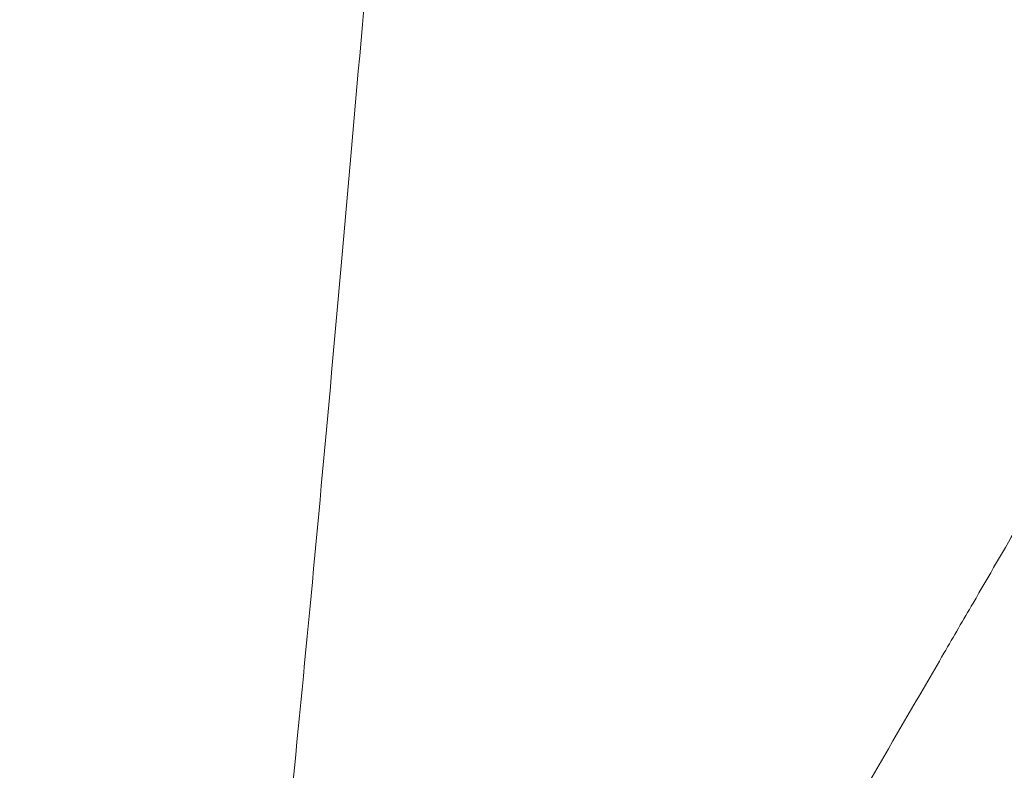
# Model space of a CAD drawing. Header units: inches. Extents: x 1 to 109, y 1 to 85.
# Tile 407 of 656: x 88.35704 to 88.36344, y 24.36478 to 24.36966. Entities that reach past the tile are written whole.
import ezdxf

# ---------------------------------------------------------------- set-up
doc = ezdxf.new("R2010")
doc.units = ezdxf.units.IN
doc.header["$MEASUREMENT"] = 0

msp = doc.modelspace()

# ---------------------------------------------------------------- linework, layer by layer
at = {"color": 7, "linetype": 'Continuous', "lineweight": 15, "ltscale": 5}
for points, knots in [([(88.3599882, 24.4341884), (88.3598986, 24.4323244), (88.3597181, 24.4285655), (88.3594325, 24.4229141), (88.3591353, 24.4172427), (88.3588274, 24.4115979), (88.3585113, 24.4060278), (88.3581957, 24.4006851), (88.3578832, 24.3956052), (88.3575763, 24.3908153), (88.3572713, 24.3862509), (88.3569703, 24.3819437), (88.3566697, 24.377841), (88.3563719, 24.3739864), (88.3560798, 24.3704217), (88.3557999, 24.3672328), (88.3555345, 24.3643985), (88.3552568, 24.3619036), (88.354972, 24.3597911), (88.3546818, 24.3580627), (88.3543886, 24.3567185), (88.3540888, 24.355744), (88.3537844, 24.3551535), (88.3534716, 24.3549517), (88.3531526, 24.35517), (88.3528301, 24.3558337), (88.3525131, 24.3569277), (88.3522039, 24.358434), (88.3519049, 24.3603286), (88.3516233, 24.3625404), (88.3513601, 24.3650231), (88.3511087, 24.3677586), (88.3508429, 24.3708143), (88.3505666, 24.3742055), (88.3502741, 24.3779971), (88.3499671, 24.3821928), (88.3496474, 24.386787), (88.3493235, 24.3916663), (88.348998, 24.3967923), (88.3486736, 24.4021218), (88.3483592, 24.4075054), (88.3480569, 24.4128874), (88.3477684, 24.4182184), (88.3474897, 24.4235658), (88.3472217, 24.4288909), (88.3470517, 24.4324318), (88.3469673, 24.4341884)], [0, 0, 0, 0, 0.0224789, 0.0453313, 0.0685062, 0.0919475, 0.1155952, 0.1393856, 0.1618887, 0.1844038, 0.2068744, 0.2292447, 0.2514602, 0.2747945, 0.2978377, 0.320536, 0.3429176, 0.3655625, 0.3885596, 0.4105181, 0.432694, 0.4550359, 0.4774899, 0.5000003, 0.523873, 0.5476785, 0.5713505, 0.5948251, 0.6180416, 0.6409433, 0.662202, 0.6833271, 0.7047784, 0.7265313, 0.74854, 0.7721069, 0.7958441, 0.8196866, 0.8435676, 0.8674198, 0.891176, 0.9134288, 0.9354857, 0.9572967, 0.9788157, 1, 1, 1, 1]), ([(88.3632434, 24.4341884), (88.3631538, 24.4323244), (88.3629733, 24.4285655), (88.3626877, 24.4229141), (88.3623905, 24.4172427), (88.3620826, 24.4115979), (88.3617666, 24.4060278), (88.3614509, 24.4006851), (88.3611384, 24.3956052), (88.3608315, 24.3908153), (88.3605265, 24.3862509), (88.3602255, 24.3819437), (88.3599249, 24.377841), (88.3596271, 24.3739864), (88.359335, 24.3704217), (88.3590551, 24.3672328), (88.3587897, 24.3643985), (88.358512, 24.3619036), (88.3582272, 24.3597911), (88.357937, 24.3580627), (88.3576438, 24.3567185), (88.357344, 24.355744), (88.3570396, 24.3551535), (88.3567268, 24.3549517), (88.3564078, 24.35517), (88.3560853, 24.3558337), (88.3557683, 24.3569277), (88.3554591, 24.358434), (88.3551601, 24.3603286), (88.3548785, 24.3625404), (88.3546153, 24.3650231), (88.3543639, 24.3677586), (88.3540981, 24.3708143), (88.3538218, 24.3742055), (88.3535293, 24.3779971), (88.3532223, 24.3821928), (88.3529026, 24.386787), (88.3525787, 24.3916663), (88.3522532, 24.3967923), (88.3519288, 24.4021218), (88.3516144, 24.4075054), (88.3513121, 24.4128874), (88.3510236, 24.4182184), (88.350745, 24.4235658), (88.3504769, 24.4288909), (88.3503069, 24.4324318), (88.3502226, 24.4341884)], [0, 0, 0, 0, 0.022479, 0.045331, 0.068506, 0.091948, 0.115595, 0.139386, 0.161889, 0.184404, 0.206874, 0.229245, 0.25146, 0.274794, 0.297838, 0.320536, 0.342918, 0.365562, 0.38856, 0.410518, 0.432694, 0.455036, 0.47749, 0.5, 0.523873, 0.547679, 0.571351, 0.594825, 0.618042, 0.640943, 0.662202, 0.683327, 0.704778, 0.726531, 0.74854, 0.772107, 0.795844, 0.819687, 0.843568, 0.86742, 0.891176, 0.913429, 0.935486, 0.957297, 0.978816, 1, 1, 1, 1]), ([(88.3571388, 24.3553686), (88.3576073, 24.3561763), (88.3584825, 24.3576854), (88.3597034, 24.3597898), (88.3607397, 24.3615756), (88.3615915, 24.363043), (88.3622587, 24.3641922), (88.3627223, 24.3649906), (88.3630264, 24.3655145), (88.3632717, 24.3659368), (88.3635819, 24.3664709), (88.3640901, 24.3673458), (88.3648342, 24.3686267), (88.365848, 24.3703713), (88.366601, 24.3716665), (88.367016, 24.3723802)], [0, 0, 0, 0, 0.142403, 0.266075, 0.371031, 0.457281, 0.524834, 0.573697, 0.598081, 0.617213, 0.648175, 0.692278, 0.771517, 0.874097, 1, 1, 1, 1])]:
    msp.add_open_spline(points, degree=3, knots=knots, dxfattribs=at)

doc.saveas('drawing.dxf')
